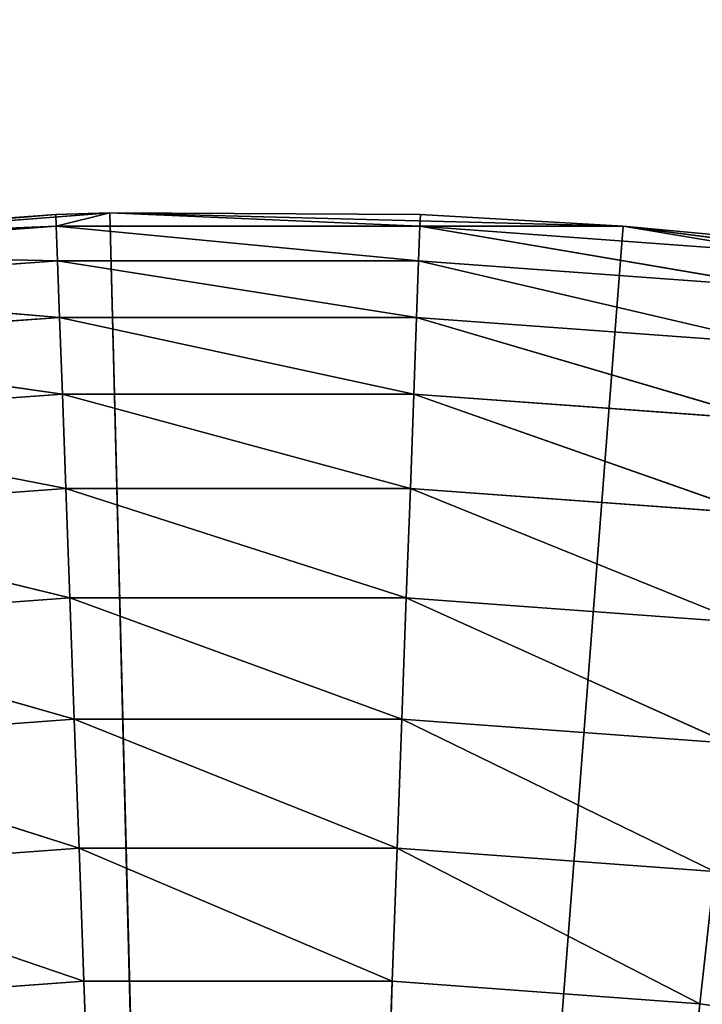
# Model space of a CAD drawing. Header units: centimetres. Extents: x 0.1 to 28.1, y 0.1 to 9.9.
# Tile 292 of 317: x 24.6159 to 24.7048, y 8.5544 to 8.6828. Entities that reach past the tile are written whole.
import ezdxf

# ---------------------------------------------------------------- set-up
doc = ezdxf.new("R2010")
doc.units = ezdxf.units.CM
doc.header["$LTSCALE"] = 2.54
doc.layers.get('0').update_dxf_attribs({"true_color": 0xff5454})

# ---------------------------------------------------------------- blocks, each defined once
blk = doc.blocks.new('P__ka na papier toaletowy COVUU.STL')
at = {"color": 0}
for p, q in [((24.62764, 8.65756, 22.15), (24.56091, 8.6524, 22.15)), ((24.62764, 8.65756, 22.15), (24.56091, 8.6524, 22.15)), ((24.62063, 8.65734, 22.55), (24.56091, 8.6524, 22.15)), ((24.62063, 8.65734, 22.55), (24.56091, 8.6524, 22.15)), ((24.57328, 8.65388, 22.55), (24.62063, 8.65734, 22.55)), ((24.57328, 8.65388, 22.55), (24.62063, 8.65734, 22.55)), ((24.62063, 8.65734, 22.55), (24.62764, 8.65756, 22.15)), ((24.62063, 8.65734, 22.55), (24.62764, 8.65756, 22.15)), ((24.62063, 8.65734, 22.55), (24.62764, 8.65756, 22.55)), ((24.62063, 8.65734, 22.55), (24.62764, 8.65756, 22.55)), ((24.62063, 8.65734, 22.55), (24.62069, 8.65582, 22.56736)), ((24.62063, 8.65734, 22.55), (24.62069, 8.65582, 22.56736)), ((24.62069, 8.65582, 22.56736), (24.62764, 8.65756, 22.55)), ((24.62069, 8.65582, 22.56736), (24.62764, 8.65756, 22.55)), ((24.62764, 8.65756, 22.15), (24.66811, 8.65734, 22.55)), ((24.69454, 8.65584, 22.15), (24.62764, 8.65756, 22.15)), ((24.62764, 8.65756, 22.55), (24.62764, 8.65756, 22.15)), ((24.62764, 8.65756, 22.55), (24.62764, 8.65756, 22.15)), ((24.62764, 8.65756, 22.55), (24.66811, 8.65734, 22.55)), ((24.62764, 8.65756, 22.15), (24.66811, 8.65734, 22.55)), ((24.69454, 8.65584, 22.15), (24.62764, 8.65756, 22.15)), ((24.64437, 8.00778, 22.15), (24.62764, 8.65756, 22.15)), ((24.64437, 8.00778, 22.15), (24.62764, 8.65756, 22.15)), ((24.62764, 8.65756, 22.55), (24.66811, 8.65734, 22.55)), ((24.62764, 8.65756, 22.55), (24.66805, 8.65582, 22.56736)), ((24.62764, 8.65756, 22.55), (24.66805, 8.65582, 22.56736)), ((24.66811, 8.65734, 22.55), (24.66805, 8.65582, 22.56736)), ((24.66811, 8.65734, 22.55), (24.66805, 8.65582, 22.56736)), ((24.66811, 8.65734, 22.55), (24.69454, 8.65584, 22.15)), ((24.66811, 8.65734, 22.55), (24.69454, 8.65584, 22.15)), ((24.66811, 8.65734, 22.55), (24.69454, 8.65584, 22.55)), ((24.66811, 8.65734, 22.55), (24.69454, 8.65584, 22.55)), ((24.62069, 8.65582, 22.56736), (24.57328, 8.65388, 22.55)), ((24.62069, 8.65582, 22.56736), (24.57328, 8.65388, 22.55)), ((24.62069, 8.65582, 22.56736), (24.57345, 8.65237, 22.56736)), ((24.62069, 8.65582, 22.56736), (24.57345, 8.65237, 22.56736)), ((24.62085, 8.65132, 22.5842), (24.62069, 8.65582, 22.56736)), ((24.62069, 8.65582, 22.56736), (24.66805, 8.65582, 22.56736)), ((24.62069, 8.65582, 22.56736), (24.66805, 8.65582, 22.56736)), ((24.62069, 8.65582, 22.56736), (24.66789, 8.65132, 22.5842)), ((24.62069, 8.65582, 22.56736), (24.66789, 8.65132, 22.5842)), ((24.62085, 8.65132, 22.5842), (24.62069, 8.65582, 22.56736)), ((24.69454, 8.65584, 22.15), (24.64437, 8.00778, 22.15)), ((24.69454, 8.65584, 22.15), (24.64437, 8.00778, 22.15)), ((24.66789, 8.65132, 22.5842), (24.66805, 8.65582, 22.56736)), ((24.66789, 8.65132, 22.5842), (24.66805, 8.65582, 22.56736)), ((24.66805, 8.65582, 22.56736), (24.69454, 8.65584, 22.55)), ((24.66805, 8.65582, 22.56736), (24.69454, 8.65584, 22.55)), ((24.66805, 8.65582, 22.56736), (24.7153, 8.65237, 22.56736)), ((24.66805, 8.65582, 22.56736), (24.7153, 8.65237, 22.56736)), ((24.66805, 8.65582, 22.56736), (24.7148, 8.64788, 22.5842)), ((24.66805, 8.65582, 22.56736), (24.7148, 8.64788, 22.5842)), ((24.69454, 8.65584, 22.15), (24.71546, 8.65388, 22.55)), ((24.7609, 8.64724, 22.15), (24.69454, 8.65584, 22.15)), ((24.69454, 8.65584, 22.55), (24.69454, 8.65584, 22.15)), ((24.69454, 8.65584, 22.55), (24.69454, 8.65584, 22.15)), ((24.69454, 8.65584, 22.55), (24.71546, 8.65388, 22.55)), ((24.69454, 8.65584, 22.15), (24.71546, 8.65388, 22.55)), ((24.7609, 8.64724, 22.15), (24.69454, 8.65584, 22.15)), ((24.69454, 8.65584, 22.55), (24.71546, 8.65388, 22.55)), ((24.69454, 8.65584, 22.55), (24.7153, 8.65237, 22.56736)), ((24.69454, 8.65584, 22.55), (24.7153, 8.65237, 22.56736)), ((24.62085, 8.65132, 22.5842), (24.57345, 8.65237, 22.56736)), ((24.62085, 8.65132, 22.5842), (24.57345, 8.65237, 22.56736)), ((24.62085, 8.65132, 22.5842), (24.57394, 8.64788, 22.5842)), ((24.62085, 8.65132, 22.5842), (24.57394, 8.64788, 22.5842)), ((24.62112, 8.64395, 22.6), (24.62085, 8.65132, 22.5842)), ((24.62085, 8.65132, 22.5842), (24.66789, 8.65132, 22.5842)), ((24.62085, 8.65132, 22.5842), (24.66789, 8.65132, 22.5842)), ((24.62085, 8.65132, 22.5842), (24.66762, 8.64395, 22.6)), ((24.62085, 8.65132, 22.5842), (24.66762, 8.64395, 22.6)), ((24.62112, 8.64395, 22.6), (24.62085, 8.65132, 22.5842)), ((24.66762, 8.64395, 22.6), (24.66789, 8.65132, 22.5842)), ((24.66762, 8.64395, 22.6), (24.66789, 8.65132, 22.5842)), ((24.66789, 8.65132, 22.5842), (24.7148, 8.64788, 22.5842)), ((24.66789, 8.65132, 22.5842), (24.7148, 8.64788, 22.5842)), ((24.66789, 8.65132, 22.5842), (24.714, 8.64056, 22.6)), ((24.66789, 8.65132, 22.5842), (24.714, 8.64056, 22.6)), ((24.62112, 8.64395, 22.6), (24.57394, 8.64788, 22.5842)), ((24.62112, 8.64395, 22.6), (24.57394, 8.64788, 22.5842)), ((24.62112, 8.64395, 22.6), (24.57475, 8.64056, 22.6)), ((24.62112, 8.64395, 22.6), (24.57475, 8.64056, 22.6)), ((24.62149, 8.63396, 22.61428), (24.62112, 8.64395, 22.6)), ((24.62112, 8.64395, 22.6), (24.66762, 8.64395, 22.6)), ((24.62112, 8.64395, 22.6), (24.66762, 8.64395, 22.6)), ((24.62112, 8.64395, 22.6), (24.66726, 8.63396, 22.61428)), ((24.62112, 8.64395, 22.6), (24.66726, 8.63396, 22.61428)), ((24.62149, 8.63396, 22.61428), (24.62112, 8.64395, 22.6)), ((24.66726, 8.63396, 22.61428), (24.66762, 8.64395, 22.6)), ((24.66726, 8.63396, 22.61428), (24.66762, 8.64395, 22.6)), ((24.66762, 8.64395, 22.6), (24.714, 8.64056, 22.6)), ((24.66762, 8.64395, 22.6), (24.714, 8.64056, 22.6)), ((24.66762, 8.64395, 22.6), (24.7129, 8.63062, 22.61428)), ((24.66762, 8.64395, 22.6), (24.7129, 8.63062, 22.61428)), ((24.62149, 8.63396, 22.61428), (24.57475, 8.64056, 22.6)), ((24.62149, 8.63396, 22.61428), (24.57475, 8.64056, 22.6)), ((24.62149, 8.63396, 22.61428), (24.57584, 8.63062, 22.61428)), ((24.62149, 8.63396, 22.61428), (24.57584, 8.63062, 22.61428)), ((24.62194, 8.62164, 22.62661), (24.62149, 8.63396, 22.61428)), ((24.62149, 8.63396, 22.61428), (24.66726, 8.63396, 22.61428)), ((24.62149, 8.63396, 22.61428), (24.66726, 8.63396, 22.61428)), ((24.62149, 8.63396, 22.61428), (24.66681, 8.62164, 22.62661)), ((24.62149, 8.63396, 22.61428), (24.66681, 8.62164, 22.62661)), ((24.62194, 8.62164, 22.62661), (24.62149, 8.63396, 22.61428)), ((24.66681, 8.62164, 22.62661), (24.66726, 8.63396, 22.61428)), ((24.66681, 8.62164, 22.62661), (24.66726, 8.63396, 22.61428)), ((24.66726, 8.63396, 22.61428), (24.7129, 8.63062, 22.61428)), ((24.66726, 8.63396, 22.61428), (24.7129, 8.63062, 22.61428)), ((24.66726, 8.63396, 22.61428), (24.71156, 8.61837, 22.62661)), ((24.66726, 8.63396, 22.61428), (24.71156, 8.61837, 22.62661)), ((24.62194, 8.62164, 22.62661), (24.57584, 8.63062, 22.61428)), ((24.62194, 8.62164, 22.62661), (24.57584, 8.63062, 22.61428)), ((24.62194, 8.62164, 22.62661), (24.57719, 8.61837, 22.62661)), ((24.62194, 8.62164, 22.62661), (24.57719, 8.61837, 22.62661)), ((24.62246, 8.60738, 22.6366), (24.62194, 8.62164, 22.62661)), ((24.62194, 8.62164, 22.62661), (24.66681, 8.62164, 22.62661)), ((24.62194, 8.62164, 22.62661), (24.66681, 8.62164, 22.62661)), ((24.62194, 8.62164, 22.62661), (24.66628, 8.60738, 22.6366)), ((24.62194, 8.62164, 22.62661), (24.66628, 8.60738, 22.6366)), ((24.62246, 8.60738, 22.6366), (24.62194, 8.62164, 22.62661)), ((24.66628, 8.60738, 22.6366), (24.66681, 8.62164, 22.62661)), ((24.66628, 8.60738, 22.6366), (24.66681, 8.62164, 22.62661)), ((24.66681, 8.62164, 22.62661), (24.71156, 8.61837, 22.62661)), ((24.66681, 8.62164, 22.62661), (24.71156, 8.61837, 22.62661)), ((24.66681, 8.62164, 22.62661), (24.70999, 8.60418, 22.6366)), ((24.66681, 8.62164, 22.62661), (24.70999, 8.60418, 22.6366)), ((24.62246, 8.60738, 22.6366), (24.57719, 8.61837, 22.62661)), ((24.62246, 8.60738, 22.6366), (24.57719, 8.61837, 22.62661)), ((24.62246, 8.60738, 22.6366), (24.57875, 8.60418, 22.6366)), ((24.62246, 8.60738, 22.6366), (24.57875, 8.60418, 22.6366)), ((24.62303, 8.59159, 22.64397), (24.62246, 8.60738, 22.6366)), ((24.62246, 8.60738, 22.6366), (24.66628, 8.60738, 22.6366)), ((24.62246, 8.60738, 22.6366), (24.66628, 8.60738, 22.6366)), ((24.62246, 8.60738, 22.6366), (24.66571, 8.59159, 22.64397)), ((24.62246, 8.60738, 22.6366), (24.66571, 8.59159, 22.64397)), ((24.62303, 8.59159, 22.64397), (24.62246, 8.60738, 22.6366)), ((24.66571, 8.59159, 22.64397), (24.66628, 8.60738, 22.6366)), ((24.66571, 8.59159, 22.64397), (24.66628, 8.60738, 22.6366)), ((24.66628, 8.60738, 22.6366), (24.70999, 8.60418, 22.6366)), ((24.66628, 8.60738, 22.6366), (24.70999, 8.60418, 22.6366)), ((24.66628, 8.60738, 22.6366), (24.70827, 8.58847, 22.64397)), ((24.66628, 8.60738, 22.6366), (24.70827, 8.58847, 22.64397)), ((24.62303, 8.59159, 22.64397), (24.57875, 8.60418, 22.6366)), ((24.62303, 8.59159, 22.64397), (24.57875, 8.60418, 22.6366)), ((24.62303, 8.59159, 22.64397), (24.58048, 8.58847, 22.64397)), ((24.62303, 8.59159, 22.64397), (24.58048, 8.58847, 22.64397)), ((24.62365, 8.57476, 22.64848), (24.62303, 8.59159, 22.64397)), ((24.62303, 8.59159, 22.64397), (24.66571, 8.59159, 22.64397)), ((24.62303, 8.59159, 22.64397), (24.66571, 8.59159, 22.64397)), ((24.62303, 8.59159, 22.64397), (24.66509, 8.57476, 22.64848)), ((24.62303, 8.59159, 22.64397), (24.66509, 8.57476, 22.64848)), ((24.62365, 8.57476, 22.64848), (24.62303, 8.59159, 22.64397)), ((24.66509, 8.57476, 22.64848), (24.66571, 8.59159, 22.64397)), ((24.66509, 8.57476, 22.64848), (24.66571, 8.59159, 22.64397)), ((24.66571, 8.59159, 22.64397), (24.70827, 8.58847, 22.64397)), ((24.66571, 8.59159, 22.64397), (24.70827, 8.58847, 22.64397)), ((24.66571, 8.59159, 22.64397), (24.70642, 8.57174, 22.64848)), ((24.66571, 8.59159, 22.64397), (24.70642, 8.57174, 22.64848)), ((24.62365, 8.57476, 22.64848), (24.58048, 8.58847, 22.64397)), ((24.62365, 8.57476, 22.64848), (24.58048, 8.58847, 22.64397)), ((24.62365, 8.57476, 22.64848), (24.58232, 8.57174, 22.64848)), ((24.62365, 8.57476, 22.64848), (24.58232, 8.57174, 22.64848)), ((24.62428, 8.55741, 22.65), (24.62365, 8.57476, 22.64848)), ((24.62365, 8.57476, 22.64848), (24.66509, 8.57476, 22.64848)), ((24.62365, 8.57476, 22.64848), (24.66509, 8.57476, 22.64848)), ((24.62365, 8.57476, 22.64848), (24.66446, 8.55741, 22.65)), ((24.62365, 8.57476, 22.64848), (24.66446, 8.55741, 22.65)), ((24.62428, 8.55741, 22.65), (24.62365, 8.57476, 22.64848)), ((24.66446, 8.55741, 22.65), (24.66509, 8.57476, 22.64848)), ((24.66446, 8.55741, 22.65), (24.66509, 8.57476, 22.64848)), ((24.66509, 8.57476, 22.64848), (24.70642, 8.57174, 22.64848)), ((24.66509, 8.57476, 22.64848), (24.70642, 8.57174, 22.64848)), ((24.66509, 8.57476, 22.64848), (24.70453, 8.55448, 22.65)), ((24.66509, 8.57476, 22.64848), (24.70453, 8.55448, 22.65)), ((24.62428, 8.55741, 22.65), (24.58232, 8.57174, 22.64848)), ((24.62428, 8.55741, 22.65), (24.58232, 8.57174, 22.64848)), ((24.70453, 8.55448, 22.65), (24.70642, 8.57174, 22.64848)), ((24.70453, 8.55448, 22.65), (24.70642, 8.57174, 22.64848)), ((24.62428, 8.55741, 22.65), (24.58422, 8.55448, 22.65)), ((24.62428, 8.55741, 22.65), (24.58422, 8.55448, 22.65)), ((24.64437, 8.00778, 22.65), (24.62428, 8.55741, 22.65)), ((24.66446, 8.55741, 22.65), (24.62428, 8.55741, 22.65)), ((24.64437, 8.00778, 22.65), (24.62428, 8.55741, 22.65)), ((24.66446, 8.55741, 22.65), (24.62428, 8.55741, 22.65)), ((24.66446, 8.55741, 22.65), (24.64437, 8.00778, 22.65)), ((24.66446, 8.55741, 22.65), (24.64437, 8.00778, 22.65)), ((24.70453, 8.55448, 22.65), (24.66446, 8.55741, 22.65)), ((24.70453, 8.55448, 22.65), (24.66446, 8.55741, 22.65)), ((24.70453, 8.55448, 22.65), (24.64437, 8.00778, 22.65)), ((24.70453, 8.55448, 22.65), (24.64437, 8.00778, 22.65)), ((24.74427, 8.54863, 22.65), (24.70453, 8.55448, 22.65)), ((24.74427, 8.54863, 22.65), (24.70453, 8.55448, 22.65))]:
    blk.add_line(p, q, dxfattribs=at)
mesh = blk.add_polyface(dxfattribs=at)
corners = [(27.64437, 9.85778, 22.05), (24.58359, 8.35246, 22.05), (0.64437, 9.85778, 22.05)]
mesh.append_faces([[corners[k] for k in face] for face in [(0, 1, 2)]], dxfattribs={"color": 0})
mesh = blk.add_polyface(dxfattribs=at)
corners = [(27.64437, 9.85778, 22.15), (0.64437, 9.85778, 22.15), (24.46937, 8.31088, 22.15)]
mesh.append_faces([[corners[k] for k in face] for face in [(0, 1, 2)]], dxfattribs={"color": 0})
mesh = blk.add_polyface(dxfattribs=at)
corners = [(27.64437, 0.05778, 34.05), (0.64437, 9.85778, 34.05), (27.64437, 9.85778, 34.05)]
mesh.append_faces([[corners[k] for k in face] for face in [(0, 1, 2)]], dxfattribs={"color": 0})
mesh = blk.add_polyface(dxfattribs=at)
corners = [(27.64437, 0.05778, 34.05), (0.64437, 0.05778, 34.05), (0.64437, 9.85778, 34.05)]
mesh.append_faces([[corners[k] for k in face] for face in [(0, 1, 2)]], dxfattribs={"color": 0})
mesh = blk.add_polyface(dxfattribs=at)
corners = [(27.64437, 9.85778, 34.25), (0.64437, 0.05778, 34.25), (27.64437, 0.05778, 34.25)]
mesh.append_faces([[corners[k] for k in face] for face in [(0, 1, 2)]], dxfattribs={"color": 0})
mesh = blk.add_polyface(dxfattribs=at)
corners = [(27.64437, 9.85778, 34.25), (0.64437, 9.85778, 34.25), (0.64437, 0.05778, 34.25)]
mesh.append_faces([[corners[k] for k in face] for face in [(0, 1, 2)]], dxfattribs={"color": 0})
mesh = blk.add_polyface(dxfattribs=at)
corners = [(27.64437, 9.85778, 22.15), (24.46937, 8.31088, 22.15), (24.52466, 8.33667, 22.15)]
mesh.append_faces([[corners[k] for k in face] for face in [(0, 1, 2)]], dxfattribs={"color": 0})
mesh = blk.add_polyface(dxfattribs=at)
corners = [(27.64437, 9.85778, 22.15), (24.52466, 8.33667, 22.15), (24.58359, 8.35246, 22.15)]
mesh.append_faces([[corners[k] for k in face] for face in [(0, 1, 2)]], dxfattribs={"color": 0})
mesh = blk.add_polyface(dxfattribs=at)
corners = [(27.64437, 9.85778, 22.05), (24.64437, 8.35778, 22.05), (24.58359, 8.35246, 22.05)]
mesh.append_faces([[corners[k] for k in face] for face in [(0, 1, 2)]], dxfattribs={"color": 0})
mesh = blk.add_polyface(dxfattribs=at)
corners = [(27.64437, 9.85778, 22.15), (24.58359, 8.35246, 22.15), (24.64437, 8.35778, 22.15)]
mesh.append_faces([[corners[k] for k in face] for face in [(0, 1, 2)]], dxfattribs={"color": 0})
mesh = blk.add_polyface(dxfattribs=at)
corners = [(27.64437, 9.85778, 22.05), (24.70515, 8.35246, 22.05), (24.64437, 8.35778, 22.05)]
mesh.append_faces([[corners[k] for k in face] for face in [(0, 1, 2)]], dxfattribs={"color": 0})
mesh = blk.add_polyface(dxfattribs=at)
corners = [(27.64437, 9.85778, 22.15), (24.64437, 8.35778, 22.15), (24.70515, 8.35246, 22.15)]
mesh.append_faces([[corners[k] for k in face] for face in [(0, 1, 2)]], dxfattribs={"color": 0})
mesh = blk.add_polyface(dxfattribs=at)
corners = [(24.62063, 8.65734, 22.55), (24.62764, 8.65756, 22.15), (24.56091, 8.6524, 22.15)]
mesh.append_faces([[corners[k] for k in face] for face in [(0, 1, 2)]], dxfattribs={"color": 0})
mesh = blk.add_polyface(dxfattribs=at)
corners = [(24.64437, 8.00778, 22.15), (24.56091, 8.6524, 22.15), (24.62764, 8.65756, 22.15)]
mesh.append_faces([[corners[k] for k in face] for face in [(0, 1, 2)]], dxfattribs={"color": 0})
mesh = blk.add_polyface(dxfattribs=at)
corners = [(24.62063, 8.65734, 22.55), (24.56091, 8.6524, 22.15), (24.57328, 8.65388, 22.55)]
mesh.append_faces([[corners[k] for k in face] for face in [(0, 1, 2)]], dxfattribs={"color": 0})
mesh = blk.add_polyface(dxfattribs=at)
corners = [(24.62069, 8.65582, 22.56736), (24.62063, 8.65734, 22.55), (24.57328, 8.65388, 22.55)]
mesh.append_faces([[corners[k] for k in face] for face in [(0, 1, 2)]], dxfattribs={"color": 0})
mesh = blk.add_polyface(dxfattribs=at)
corners = [(24.62764, 8.65756, 22.55), (24.62764, 8.65756, 22.15), (24.62063, 8.65734, 22.55)]
mesh.append_faces([[corners[k] for k in face] for face in [(0, 1, 2)]], dxfattribs={"color": 0})
mesh = blk.add_polyface(dxfattribs=at)
corners = [(24.62069, 8.65582, 22.56736), (24.62764, 8.65756, 22.55), (24.62063, 8.65734, 22.55)]
mesh.append_faces([[corners[k] for k in face] for face in [(0, 1, 2)]], dxfattribs={"color": 0})
mesh = blk.add_polyface(dxfattribs=at)
corners = [(24.66805, 8.65582, 22.56736), (24.62764, 8.65756, 22.55), (24.62069, 8.65582, 22.56736)]
mesh.append_faces([[corners[k] for k in face] for face in [(0, 1, 2)]], dxfattribs={"color": 0})
mesh = blk.add_polyface(dxfattribs=at)
corners = [(24.66811, 8.65734, 22.55), (24.69454, 8.65584, 22.15), (24.62764, 8.65756, 22.15)]
mesh.append_faces([[corners[k] for k in face] for face in [(0, 1, 2)]], dxfattribs={"color": 0})
mesh = blk.add_polyface(dxfattribs=at)
corners = [(24.66811, 8.65734, 22.55), (24.62764, 8.65756, 22.15), (24.62764, 8.65756, 22.55)]
mesh.append_faces([[corners[k] for k in face] for face in [(0, 1, 2)]], dxfattribs={"color": 0})
mesh = blk.add_polyface(dxfattribs=at)
corners = [(24.69454, 8.65584, 22.15), (24.64437, 8.00778, 22.15), (24.62764, 8.65756, 22.15)]
mesh.append_faces([[corners[k] for k in face] for face in [(0, 1, 2)]], dxfattribs={"color": 0})
mesh = blk.add_polyface(dxfattribs=at)
corners = [(24.66805, 8.65582, 22.56736), (24.66811, 8.65734, 22.55), (24.62764, 8.65756, 22.55)]
mesh.append_faces([[corners[k] for k in face] for face in [(0, 1, 2)]], dxfattribs={"color": 0})
mesh = blk.add_polyface(dxfattribs=at)
corners = [(24.66805, 8.65582, 22.56736), (24.69454, 8.65584, 22.55), (24.66811, 8.65734, 22.55)]
mesh.append_faces([[corners[k] for k in face] for face in [(0, 1, 2)]], dxfattribs={"color": 0})
mesh = blk.add_polyface(dxfattribs=at)
corners = [(24.69454, 8.65584, 22.55), (24.69454, 8.65584, 22.15), (24.66811, 8.65734, 22.55)]
mesh.append_faces([[corners[k] for k in face] for face in [(0, 1, 2)]], dxfattribs={"color": 0})
mesh = blk.add_polyface(dxfattribs=at)
corners = [(24.62069, 8.65582, 22.56736), (24.57328, 8.65388, 22.55), (24.57345, 8.65237, 22.56736)]
mesh.append_faces([[corners[k] for k in face] for face in [(0, 1, 2)]], dxfattribs={"color": 0})
mesh = blk.add_polyface(dxfattribs=at)
corners = [(24.62085, 8.65132, 22.5842), (24.62069, 8.65582, 22.56736), (24.57345, 8.65237, 22.56736)]
mesh.append_faces([[corners[k] for k in face] for face in [(0, 1, 2)]], dxfattribs={"color": 0})
mesh = blk.add_polyface(dxfattribs=at)
corners = [(24.66789, 8.65132, 22.5842), (24.66805, 8.65582, 22.56736), (24.62069, 8.65582, 22.56736)]
mesh.append_faces([[corners[k] for k in face] for face in [(0, 1, 2)]], dxfattribs={"color": 0})
mesh = blk.add_polyface(dxfattribs=at)
corners = [(24.66789, 8.65132, 22.5842), (24.62069, 8.65582, 22.56736), (24.62085, 8.65132, 22.5842)]
mesh.append_faces([[corners[k] for k in face] for face in [(0, 1, 2)]], dxfattribs={"color": 0})
mesh = blk.add_polyface(dxfattribs=at)
corners = [(24.7609, 8.64724, 22.15), (24.64437, 8.00778, 22.15), (24.69454, 8.65584, 22.15)]
mesh.append_faces([[corners[k] for k in face] for face in [(0, 1, 2)]], dxfattribs={"color": 0})
mesh = blk.add_polyface(dxfattribs=at)
corners = [(24.7148, 8.64788, 22.5842), (24.66805, 8.65582, 22.56736), (24.66789, 8.65132, 22.5842)]
mesh.append_faces([[corners[k] for k in face] for face in [(0, 1, 2)]], dxfattribs={"color": 0})
mesh = blk.add_polyface(dxfattribs=at)
corners = [(24.7153, 8.65237, 22.56736), (24.69454, 8.65584, 22.55), (24.66805, 8.65582, 22.56736)]
mesh.append_faces([[corners[k] for k in face] for face in [(0, 1, 2)]], dxfattribs={"color": 0})
mesh = blk.add_polyface(dxfattribs=at)
corners = [(24.7148, 8.64788, 22.5842), (24.7153, 8.65237, 22.56736), (24.66805, 8.65582, 22.56736)]
mesh.append_faces([[corners[k] for k in face] for face in [(0, 1, 2)]], dxfattribs={"color": 0})
mesh = blk.add_polyface(dxfattribs=at)
corners = [(24.71546, 8.65388, 22.55), (24.7609, 8.64724, 22.15), (24.69454, 8.65584, 22.15)]
mesh.append_faces([[corners[k] for k in face] for face in [(0, 1, 2)]], dxfattribs={"color": 0})
mesh = blk.add_polyface(dxfattribs=at)
corners = [(24.71546, 8.65388, 22.55), (24.69454, 8.65584, 22.15), (24.69454, 8.65584, 22.55)]
mesh.append_faces([[corners[k] for k in face] for face in [(0, 1, 2)]], dxfattribs={"color": 0})
mesh = blk.add_polyface(dxfattribs=at)
corners = [(24.7153, 8.65237, 22.56736), (24.71546, 8.65388, 22.55), (24.69454, 8.65584, 22.55)]
mesh.append_faces([[corners[k] for k in face] for face in [(0, 1, 2)]], dxfattribs={"color": 0})
mesh = blk.add_polyface(dxfattribs=at)
corners = [(24.64437, 8.00778, 22.15), (24.49507, 8.6404, 22.15), (24.56091, 8.6524, 22.15)]
mesh.append_faces([[corners[k] for k in face] for face in [(0, 1, 2)]], dxfattribs={"color": 0})
mesh = blk.add_polyface(dxfattribs=at)
corners = [(24.62085, 8.65132, 22.5842), (24.57345, 8.65237, 22.56736), (24.57394, 8.64788, 22.5842)]
mesh.append_faces([[corners[k] for k in face] for face in [(0, 1, 2)]], dxfattribs={"color": 0})
mesh = blk.add_polyface(dxfattribs=at)
corners = [(24.62112, 8.64395, 22.6), (24.62085, 8.65132, 22.5842), (24.57394, 8.64788, 22.5842)]
mesh.append_faces([[corners[k] for k in face] for face in [(0, 1, 2)]], dxfattribs={"color": 0})
mesh = blk.add_polyface(dxfattribs=at)
corners = [(24.66762, 8.64395, 22.6), (24.66789, 8.65132, 22.5842), (24.62085, 8.65132, 22.5842)]
mesh.append_faces([[corners[k] for k in face] for face in [(0, 1, 2)]], dxfattribs={"color": 0})
mesh = blk.add_polyface(dxfattribs=at)
corners = [(24.66762, 8.64395, 22.6), (24.62085, 8.65132, 22.5842), (24.62112, 8.64395, 22.6)]
mesh.append_faces([[corners[k] for k in face] for face in [(0, 1, 2)]], dxfattribs={"color": 0})
mesh = blk.add_polyface(dxfattribs=at)
corners = [(24.714, 8.64056, 22.6), (24.66789, 8.65132, 22.5842), (24.66762, 8.64395, 22.6)]
mesh.append_faces([[corners[k] for k in face] for face in [(0, 1, 2)]], dxfattribs={"color": 0})
mesh = blk.add_polyface(dxfattribs=at)
corners = [(24.714, 8.64056, 22.6), (24.7148, 8.64788, 22.5842), (24.66789, 8.65132, 22.5842)]
mesh.append_faces([[corners[k] for k in face] for face in [(0, 1, 2)]], dxfattribs={"color": 0})
mesh = blk.add_polyface(dxfattribs=at)
corners = [(24.62112, 8.64395, 22.6), (24.57394, 8.64788, 22.5842), (24.57475, 8.64056, 22.6)]
mesh.append_faces([[corners[k] for k in face] for face in [(0, 1, 2)]], dxfattribs={"color": 0})
mesh = blk.add_polyface(dxfattribs=at)
corners = [(24.82604, 8.63187, 22.15), (24.64437, 8.00778, 22.15), (24.7609, 8.64724, 22.15)]
mesh.append_faces([[corners[k] for k in face] for face in [(0, 1, 2)]], dxfattribs={"color": 0})
mesh = blk.add_polyface(dxfattribs=at)
corners = [(24.62149, 8.63396, 22.61428), (24.62112, 8.64395, 22.6), (24.57475, 8.64056, 22.6)]
mesh.append_faces([[corners[k] for k in face] for face in [(0, 1, 2)]], dxfattribs={"color": 0})
mesh = blk.add_polyface(dxfattribs=at)
corners = [(24.66726, 8.63396, 22.61428), (24.66762, 8.64395, 22.6), (24.62112, 8.64395, 22.6)]
mesh.append_faces([[corners[k] for k in face] for face in [(0, 1, 2)]], dxfattribs={"color": 0})
mesh = blk.add_polyface(dxfattribs=at)
corners = [(24.66726, 8.63396, 22.61428), (24.62112, 8.64395, 22.6), (24.62149, 8.63396, 22.61428)]
mesh.append_faces([[corners[k] for k in face] for face in [(0, 1, 2)]], dxfattribs={"color": 0})
mesh = blk.add_polyface(dxfattribs=at)
corners = [(24.7129, 8.63062, 22.61428), (24.66762, 8.64395, 22.6), (24.66726, 8.63396, 22.61428)]
mesh.append_faces([[corners[k] for k in face] for face in [(0, 1, 2)]], dxfattribs={"color": 0})
mesh = blk.add_polyface(dxfattribs=at)
corners = [(24.7129, 8.63062, 22.61428), (24.714, 8.64056, 22.6), (24.66762, 8.64395, 22.6)]
mesh.append_faces([[corners[k] for k in face] for face in [(0, 1, 2)]], dxfattribs={"color": 0})
mesh = blk.add_polyface(dxfattribs=at)
corners = [(24.64437, 8.00778, 22.15), (24.43082, 8.62169, 22.15), (24.49507, 8.6404, 22.15)]
mesh.append_faces([[corners[k] for k in face] for face in [(0, 1, 2)]], dxfattribs={"color": 0})
mesh = blk.add_polyface(dxfattribs=at)
corners = [(24.62149, 8.63396, 22.61428), (24.57475, 8.64056, 22.6), (24.57584, 8.63062, 22.61428)]
mesh.append_faces([[corners[k] for k in face] for face in [(0, 1, 2)]], dxfattribs={"color": 0})
mesh = blk.add_polyface(dxfattribs=at)
corners = [(24.62194, 8.62164, 22.62661), (24.62149, 8.63396, 22.61428), (24.57584, 8.63062, 22.61428)]
mesh.append_faces([[corners[k] for k in face] for face in [(0, 1, 2)]], dxfattribs={"color": 0})
mesh = blk.add_polyface(dxfattribs=at)
corners = [(24.66681, 8.62164, 22.62661), (24.66726, 8.63396, 22.61428), (24.62149, 8.63396, 22.61428)]
mesh.append_faces([[corners[k] for k in face] for face in [(0, 1, 2)]], dxfattribs={"color": 0})
mesh = blk.add_polyface(dxfattribs=at)
corners = [(24.66681, 8.62164, 22.62661), (24.62149, 8.63396, 22.61428), (24.62194, 8.62164, 22.62661)]
mesh.append_faces([[corners[k] for k in face] for face in [(0, 1, 2)]], dxfattribs={"color": 0})
mesh = blk.add_polyface(dxfattribs=at)
corners = [(24.71156, 8.61837, 22.62661), (24.66726, 8.63396, 22.61428), (24.66681, 8.62164, 22.62661)]
mesh.append_faces([[corners[k] for k in face] for face in [(0, 1, 2)]], dxfattribs={"color": 0})
mesh = blk.add_polyface(dxfattribs=at)
corners = [(24.7129, 8.63062, 22.61428), (24.66726, 8.63396, 22.61428), (24.71156, 8.61837, 22.62661)]
mesh.append_faces([[corners[k] for k in face] for face in [(0, 1, 2)]], dxfattribs={"color": 0})
mesh = blk.add_polyface(dxfattribs=at)
corners = [(24.88924, 8.60989, 22.15), (24.64437, 8.00778, 22.15), (24.82604, 8.63187, 22.15)]
mesh.append_faces([[corners[k] for k in face] for face in [(0, 1, 2)]], dxfattribs={"color": 0})
mesh = blk.add_polyface(dxfattribs=at)
corners = [(24.62194, 8.62164, 22.62661), (24.57584, 8.63062, 22.61428), (24.57719, 8.61837, 22.62661)]
mesh.append_faces([[corners[k] for k in face] for face in [(0, 1, 2)]], dxfattribs={"color": 0})
mesh = blk.add_polyface(dxfattribs=at)
corners = [(24.64437, 8.00778, 22.15), (24.36883, 8.59648, 22.15), (24.43082, 8.62169, 22.15)]
mesh.append_faces([[corners[k] for k in face] for face in [(0, 1, 2)]], dxfattribs={"color": 0})
mesh = blk.add_polyface(dxfattribs=at)
corners = [(24.62246, 8.60738, 22.6366), (24.62194, 8.62164, 22.62661), (24.57719, 8.61837, 22.62661)]
mesh.append_faces([[corners[k] for k in face] for face in [(0, 1, 2)]], dxfattribs={"color": 0})
mesh = blk.add_polyface(dxfattribs=at)
corners = [(24.66681, 8.62164, 22.62661), (24.62194, 8.62164, 22.62661), (24.66628, 8.60738, 22.6366)]
mesh.append_faces([[corners[k] for k in face] for face in [(0, 1, 2)]], dxfattribs={"color": 0})
mesh = blk.add_polyface(dxfattribs=at)
corners = [(24.66628, 8.60738, 22.6366), (24.62194, 8.62164, 22.62661), (24.62246, 8.60738, 22.6366)]
mesh.append_faces([[corners[k] for k in face] for face in [(0, 1, 2)]], dxfattribs={"color": 0})
mesh = blk.add_polyface(dxfattribs=at)
corners = [(24.70999, 8.60418, 22.6366), (24.66681, 8.62164, 22.62661), (24.66628, 8.60738, 22.6366)]
mesh.append_faces([[corners[k] for k in face] for face in [(0, 1, 2)]], dxfattribs={"color": 0})
mesh = blk.add_polyface(dxfattribs=at)
corners = [(24.71156, 8.61837, 22.62661), (24.66681, 8.62164, 22.62661), (24.70999, 8.60418, 22.6366)]
mesh.append_faces([[corners[k] for k in face] for face in [(0, 1, 2)]], dxfattribs={"color": 0})
mesh = blk.add_polyface(dxfattribs=at)
corners = [(24.62246, 8.60738, 22.6366), (24.57719, 8.61837, 22.62661), (24.57875, 8.60418, 22.6366)]
mesh.append_faces([[corners[k] for k in face] for face in [(0, 1, 2)]], dxfattribs={"color": 0})
mesh = blk.add_polyface(dxfattribs=at)
corners = [(24.94986, 8.58152, 22.15), (24.64437, 8.00778, 22.15), (24.88924, 8.60989, 22.15)]
mesh.append_faces([[corners[k] for k in face] for face in [(0, 1, 2)]], dxfattribs={"color": 0})
mesh = blk.add_polyface(dxfattribs=at)
corners = [(24.62303, 8.59159, 22.64397), (24.62246, 8.60738, 22.6366), (24.57875, 8.60418, 22.6366)]
mesh.append_faces([[corners[k] for k in face] for face in [(0, 1, 2)]], dxfattribs={"color": 0})
mesh = blk.add_polyface(dxfattribs=at)
corners = [(24.66628, 8.60738, 22.6366), (24.62246, 8.60738, 22.6366), (24.66571, 8.59159, 22.64397)]
mesh.append_faces([[corners[k] for k in face] for face in [(0, 1, 2)]], dxfattribs={"color": 0})
mesh = blk.add_polyface(dxfattribs=at)
corners = [(24.66571, 8.59159, 22.64397), (24.62246, 8.60738, 22.6366), (24.62303, 8.59159, 22.64397)]
mesh.append_faces([[corners[k] for k in face] for face in [(0, 1, 2)]], dxfattribs={"color": 0})
mesh = blk.add_polyface(dxfattribs=at)
corners = [(24.70827, 8.58847, 22.64397), (24.66628, 8.60738, 22.6366), (24.66571, 8.59159, 22.64397)]
mesh.append_faces([[corners[k] for k in face] for face in [(0, 1, 2)]], dxfattribs={"color": 0})
mesh = blk.add_polyface(dxfattribs=at)
corners = [(24.70999, 8.60418, 22.6366), (24.66628, 8.60738, 22.6366), (24.70827, 8.58847, 22.64397)]
mesh.append_faces([[corners[k] for k in face] for face in [(0, 1, 2)]], dxfattribs={"color": 0})
mesh = blk.add_polyface(dxfattribs=at)
corners = [(24.62303, 8.59159, 22.64397), (24.57875, 8.60418, 22.6366), (24.58048, 8.58847, 22.64397)]
mesh.append_faces([[corners[k] for k in face] for face in [(0, 1, 2)]], dxfattribs={"color": 0})
mesh = blk.add_polyface(dxfattribs=at)
corners = [(24.64437, 8.00778, 22.15), (24.30976, 8.56503, 22.15), (24.36883, 8.59648, 22.15)]
mesh.append_faces([[corners[k] for k in face] for face in [(0, 1, 2)]], dxfattribs={"color": 0})
mesh = blk.add_polyface(dxfattribs=at)
corners = [(24.62365, 8.57476, 22.64848), (24.62303, 8.59159, 22.64397), (24.58048, 8.58847, 22.64397)]
mesh.append_faces([[corners[k] for k in face] for face in [(0, 1, 2)]], dxfattribs={"color": 0})
mesh = blk.add_polyface(dxfattribs=at)
corners = [(24.66571, 8.59159, 22.64397), (24.62303, 8.59159, 22.64397), (24.66509, 8.57476, 22.64848)]
mesh.append_faces([[corners[k] for k in face] for face in [(0, 1, 2)]], dxfattribs={"color": 0})
mesh = blk.add_polyface(dxfattribs=at)
corners = [(24.66509, 8.57476, 22.64848), (24.62303, 8.59159, 22.64397), (24.62365, 8.57476, 22.64848)]
mesh.append_faces([[corners[k] for k in face] for face in [(0, 1, 2)]], dxfattribs={"color": 0})
mesh = blk.add_polyface(dxfattribs=at)
corners = [(24.70642, 8.57174, 22.64848), (24.66571, 8.59159, 22.64397), (24.66509, 8.57476, 22.64848)]
mesh.append_faces([[corners[k] for k in face] for face in [(0, 1, 2)]], dxfattribs={"color": 0})
mesh = blk.add_polyface(dxfattribs=at)
corners = [(24.70827, 8.58847, 22.64397), (24.66571, 8.59159, 22.64397), (24.70642, 8.57174, 22.64848)]
mesh.append_faces([[corners[k] for k in face] for face in [(0, 1, 2)]], dxfattribs={"color": 0})
mesh = blk.add_polyface(dxfattribs=at)
corners = [(24.62365, 8.57476, 22.64848), (24.58048, 8.58847, 22.64397), (24.58232, 8.57174, 22.64848)]
mesh.append_faces([[corners[k] for k in face] for face in [(0, 1, 2)]], dxfattribs={"color": 0})
mesh = blk.add_polyface(dxfattribs=at)
corners = [(25.00723, 8.54707, 22.15), (24.64437, 8.00778, 22.15), (24.94986, 8.58152, 22.15)]
mesh.append_faces([[corners[k] for k in face] for face in [(0, 1, 2)]], dxfattribs={"color": 0})
mesh = blk.add_polyface(dxfattribs=at)
corners = [(24.62428, 8.55741, 22.65), (24.62365, 8.57476, 22.64848), (24.58232, 8.57174, 22.64848)]
mesh.append_faces([[corners[k] for k in face] for face in [(0, 1, 2)]], dxfattribs={"color": 0})
mesh = blk.add_polyface(dxfattribs=at)
corners = [(24.66509, 8.57476, 22.64848), (24.62365, 8.57476, 22.64848), (24.66446, 8.55741, 22.65)]
mesh.append_faces([[corners[k] for k in face] for face in [(0, 1, 2)]], dxfattribs={"color": 0})
mesh = blk.add_polyface(dxfattribs=at)
corners = [(24.66446, 8.55741, 22.65), (24.62365, 8.57476, 22.64848), (24.62428, 8.55741, 22.65)]
mesh.append_faces([[corners[k] for k in face] for face in [(0, 1, 2)]], dxfattribs={"color": 0})
mesh = blk.add_polyface(dxfattribs=at)
corners = [(24.70453, 8.55448, 22.65), (24.66509, 8.57476, 22.64848), (24.66446, 8.55741, 22.65)]
mesh.append_faces([[corners[k] for k in face] for face in [(0, 1, 2)]], dxfattribs={"color": 0})
mesh = blk.add_polyface(dxfattribs=at)
corners = [(24.70642, 8.57174, 22.64848), (24.66509, 8.57476, 22.64848), (24.70453, 8.55448, 22.65)]
mesh.append_faces([[corners[k] for k in face] for face in [(0, 1, 2)]], dxfattribs={"color": 0})
mesh = blk.add_polyface(dxfattribs=at)
corners = [(24.62428, 8.55741, 22.65), (24.58232, 8.57174, 22.64848), (24.58422, 8.55448, 22.65)]
mesh.append_faces([[corners[k] for k in face] for face in [(0, 1, 2)]], dxfattribs={"color": 0})
mesh = blk.add_polyface(dxfattribs=at)
corners = [(24.74427, 8.54863, 22.65), (24.70642, 8.57174, 22.64848), (24.70453, 8.55448, 22.65)]
mesh.append_faces([[corners[k] for k in face] for face in [(0, 1, 2)]], dxfattribs={"color": 0})
mesh = blk.add_polyface(dxfattribs=at)
corners = [(24.64437, 8.00778, 22.15), (24.25423, 8.52767, 22.15), (24.30976, 8.56503, 22.15)]
mesh.append_faces([[corners[k] for k in face] for face in [(0, 1, 2)]], dxfattribs={"color": 0})
mesh = blk.add_polyface(dxfattribs=at)
corners = [(24.64437, 8.00778, 22.65), (24.62428, 8.55741, 22.65), (24.58422, 8.55448, 22.65)]
mesh.append_faces([[corners[k] for k in face] for face in [(0, 1, 2)]], dxfattribs={"color": 0})
mesh = blk.add_polyface(dxfattribs=at)
corners = [(24.66446, 8.55741, 22.65), (24.62428, 8.55741, 22.65), (24.64437, 8.00778, 22.65)]
mesh.append_faces([[corners[k] for k in face] for face in [(0, 1, 2)]], dxfattribs={"color": 0})
mesh = blk.add_polyface(dxfattribs=at)
corners = [(24.70453, 8.55448, 22.65), (24.66446, 8.55741, 22.65), (24.64437, 8.00778, 22.65)]
mesh.append_faces([[corners[k] for k in face] for face in [(0, 1, 2)]], dxfattribs={"color": 0})
mesh = blk.add_polyface(dxfattribs=at)
corners = [(24.64437, 8.00778, 22.65), (24.58422, 8.55448, 22.65), (24.54447, 8.54863, 22.65)]
mesh.append_faces([[corners[k] for k in face] for face in [(0, 1, 2)]], dxfattribs={"color": 0})
mesh = blk.add_polyface(dxfattribs=at)
corners = [(24.74427, 8.54863, 22.65), (24.70453, 8.55448, 22.65), (24.64437, 8.00778, 22.65)]
mesh.append_faces([[corners[k] for k in face] for face in [(0, 1, 2)]], dxfattribs={"color": 0})

msp = doc.modelspace()

# ---------------------------------------------------------------- block references
at = {"color": 0}
msp.add_blockref('P__ka na papier toaletowy COVUU.STL', (0, 0), dxfattribs=at)

doc.saveas('drawing.dxf')
